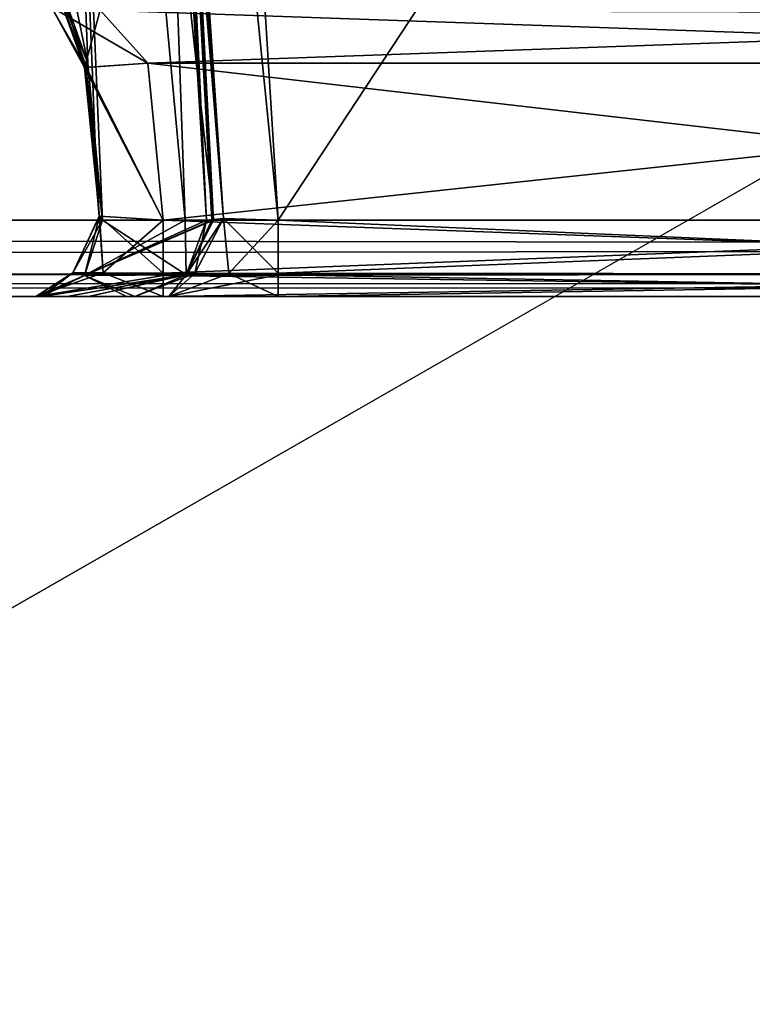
# Model space of a CAD drawing. Header units: inches. Extents: x -10 to 10, y -2.3 to 4.3.
# Tile 543 of 656: x -1.8 to -1.5, y -1.9 to -1.5. Entities that reach past the tile are written whole.
import ezdxf

# ---------------------------------------------------------------- set-up
doc = ezdxf.new("R2010")
doc.units = ezdxf.units.IN
doc.header["$LTSCALE"] = 65.185185
doc.header["$MEASUREMENT"] = 0
for name, color, linetype in [('10955', 7, 'CONTINUOUS'), ('10964', 7, 'CONTINUOUS'), ('1151', 7, 'CONTINUOUS'), ('1186', 7, 'CONTINUOUS'), ('1211', 7, 'CONTINUOUS'), ('1241', 7, 'CONTINUOUS'), ('1242', 7, 'CONTINUOUS'), ('1730', 7, 'CONTINUOUS'), ('1731', 7, 'CONTINUOUS'), ('1732', 7, 'CONTINUOUS'), ('1733', 7, 'CONTINUOUS'), ('1734', 7, 'CONTINUOUS'), ('1735', 7, 'CONTINUOUS'), ('1736', 7, 'CONTINUOUS'), ('1737', 7, 'CONTINUOUS'), ('1738', 7, 'CONTINUOUS'), ('1739', 7, 'CONTINUOUS'), ('1740', 7, 'CONTINUOUS'), ('1753', 7, 'CONTINUOUS'), ('2391', 7, 'CONTINUOUS'), ('2392', 7, 'CONTINUOUS'), ('2393', 7, 'CONTINUOUS'), ('2394', 7, 'CONTINUOUS'), ('2402', 7, 'CONTINUOUS'), ('2403', 7, 'CONTINUOUS'), ('2562', 7, 'CONTINUOUS'), ('2563', 7, 'CONTINUOUS'), ('2565', 7, 'CONTINUOUS'), ('2566', 7, 'CONTINUOUS'), ('2567', 7, 'CONTINUOUS'), ('2568', 7, 'CONTINUOUS')]:
    doc.layers.add(name, color=color, linetype=linetype)

msp = doc.modelspace()

# ---------------------------------------------------------------- linework, layer by layer
at = {"layer": '10955', "linetype": 'CONTINUOUS'}
for points in [[(-2.79289, 0.895, 13.9861), (2.79289, 0.895, 13.9861), (-2.79289, -2.305, 13.9861), (-2.79289, 0.895, 13.9861)], [(-2.79289, -2.305, 13.9861), (2.79289, 0.895, 13.9861), (2.79289, -2.305, 13.9861), (-2.79289, -2.305, 13.9861)]]:
    msp.add_3dface(points, dxfattribs=at)
at = {"layer": '10964', "linetype": 'CONTINUOUS'}
for points in [[(-2.79289, -2.305, 14.1431), (2.79289, -2.305, 14.1431), (-2.79289, 0.895, 14.1431), (-2.79289, -2.305, 14.1431)], [(-2.79289, 0.895, 14.1431), (2.79289, -2.305, 14.1431), (2.79289, 0.895, 14.1431), (-2.79289, 0.895, 14.1431)]]:
    msp.add_3dface(points, dxfattribs=at)
at = {"layer": '1151', "linetype": 'CONTINUOUS'}
for points in [[(-8.57837, -1.57343, 4.62775), (8.57837, -1.57343, 4.62775), (-8.52935, -0.63817, 4.57874), (-8.57837, -1.57343, 4.62775)], [(-8.52935, -0.63817, 4.57874), (8.57837, -1.57343, 4.62775), (-7.12257, -0.63817, 4.57874), (-8.52935, -0.63817, 4.57874)], [(-7.12257, -0.63817, 4.57874), (8.57837, -1.57343, 4.62775), (-6.87743, -0.63817, 4.57874), (-7.12257, -0.63817, 4.57874)], [(-6.87743, -0.63817, 4.57874), (8.57837, -1.57343, 4.62775), (-6.10307, -0.63817, 4.57874), (-6.87743, -0.63817, 4.57874)], [(-6.10307, -0.63817, 4.57874), (8.57837, -1.57343, 4.62775), (-5.89693, -0.63817, 4.57874), (-6.10307, -0.63817, 4.57874)], [(-5.89693, -0.63817, 4.57874), (8.57837, -1.57343, 4.62775), (-5.12257, -0.63817, 4.57874), (-5.89693, -0.63817, 4.57874)], [(-5.12257, -0.63817, 4.57874), (8.57837, -1.57343, 4.62775), (-4.87743, -0.63817, 4.57874), (-5.12257, -0.63817, 4.57874)], [(-4.87743, -0.63817, 4.57874), (8.57837, -1.57343, 4.62775), (-4.10307, -0.63817, 4.57874), (-4.87743, -0.63817, 4.57874)], [(8.57837, -1.57343, 4.62775), (-3.89693, -0.63817, 4.57874), (-4.10307, -0.63817, 4.57874), (8.57837, -1.57343, 4.62775)], [(-3.89693, -0.63817, 4.57874), (8.57837, -1.57343, 4.62775), (-3.12257, -0.63817, 4.57874), (-3.89693, -0.63817, 4.57874)], [(-3.12257, -0.63817, 4.57874), (8.57837, -1.57343, 4.62775), (-2.87743, -0.63817, 4.57874), (-3.12257, -0.63817, 4.57874)], [(-2.87743, -0.63817, 4.57874), (8.57837, -1.57343, 4.62775), (-2.10307, -0.63817, 4.57874), (-2.87743, -0.63817, 4.57874)], [(-2.10307, -0.63817, 4.57874), (8.57837, -1.57343, 4.62775), (-1.89693, -0.63817, 4.57874), (-2.10307, -0.63817, 4.57874)], [(-1.89693, -0.63817, 4.57874), (8.57837, -1.57343, 4.62775), (-1.12257, -0.63817, 4.57874), (-1.89693, -0.63817, 4.57874)]]:
    msp.add_3dface(points, dxfattribs=at)
at = {"layer": '1186', "linetype": 'CONTINUOUS'}
for points in [[(-8.5782, -1.605, -4.59779), (8.57822, -1.605, -4.59779), (-6.00065, -1.605, -4.51065), (-8.5782, -1.605, -4.59779)], [(8.57822, -1.605, 4.59779), (-8.5782, -1.605, 4.59779), (6.00065, -1.605, 4.51065), (8.57822, -1.605, 4.59779)], [(6.00065, -1.605, 4.51065), (-8.5782, -1.605, 4.59779), (5.92133, -1.605, 4.48984), (6.00065, -1.605, 4.51065)], [(5.92133, -1.605, 4.48984), (-8.5782, -1.605, 4.59779), (2.00065, -1.605, 4.51065), (5.92133, -1.605, 4.48984)], [(2.00065, -1.605, 4.51065), (-8.5782, -1.605, 4.59779), (1.92133, -1.605, 4.48984), (2.00065, -1.605, 4.51065)], [(1.92133, -1.605, 4.48984), (-8.5782, -1.605, 4.59779), (-1.99935, -1.605, 4.51065), (1.92133, -1.605, 4.48984)], [(-6.00065, -1.605, -4.51065), (8.57822, -1.605, -4.59779), (-5.92133, -1.605, -4.48984), (-6.00065, -1.605, -4.51065)], [(-5.92133, -1.605, -4.48984), (8.57822, -1.605, -4.59779), (-2.00065, -1.605, -4.51065), (-5.92133, -1.605, -4.48984)], [(-2.00065, -1.605, -4.51065), (8.57822, -1.605, -4.59779), (-1.92133, -1.605, -4.48984), (-2.00065, -1.605, -4.51065)], [(1.92133, -1.605, 4.48984), (-1.99935, -1.605, 4.51065), (1.68547, -1.605, 4.45621), (1.92133, -1.605, 4.48984)], [(-1.99935, -1.605, 4.51065), (-1.92022, -1.605, 4.4892), (-1.68548, -1.605, 4.45621), (-1.99935, -1.605, 4.51065)], [(-1.17483, -1.605, 4.45621), (-1.99935, -1.605, 4.51065), (-1.68548, -1.605, 4.45621), (-1.17483, -1.605, 4.45621)], [(-1.99935, -1.605, 4.51065), (-1.17483, -1.605, 4.45621), (-0.86758, -1.605, 4.43865), (-1.99935, -1.605, 4.51065)], [(1.68547, -1.605, 4.45621), (-1.99935, -1.605, 4.51065), (1.17483, -1.605, 4.45621), (1.68547, -1.605, 4.45621)], [(1.17483, -1.605, 4.45621), (-1.99935, -1.605, 4.51065), (0.82517, -1.605, 4.45621), (1.17483, -1.605, 4.45621)], [(0.82517, -1.605, 4.45621), (-1.99935, -1.605, 4.51065), (-0.82517, -1.605, 4.45621), (0.82517, -1.605, 4.45621)], [(-0.82517, -1.605, 4.45621), (-1.99935, -1.605, 4.51065), (-0.86758, -1.605, 4.43865), (-0.82517, -1.605, 4.45621)], [(-1.92133, -1.605, -4.48984), (8.57822, -1.605, -4.59779), (1.99935, -1.605, -4.51065), (-1.92133, -1.605, -4.48984)], [(-1.86304, -1.605, -4.43203), (-1.92133, -1.605, -4.48984), (-1.68547, -1.605, -4.45621), (-1.86304, -1.605, -4.43203)], [(-1.92133, -1.605, -4.48984), (1.99935, -1.605, -4.51065), (-1.68547, -1.605, -4.45621), (-1.92133, -1.605, -4.48984)], [(-1.92022, -1.605, 4.4892), (-1.86274, -1.605, 4.43156), (-1.74482, -1.605, 4.38789), (-1.92022, -1.605, 4.4892)], [(-1.68548, -1.605, 4.45621), (-1.92022, -1.605, 4.4892), (-1.73073, -1.605, 4.4356), (-1.68548, -1.605, 4.45621)], [(-1.73073, -1.605, 4.4356), (-1.92022, -1.605, 4.4892), (-1.74482, -1.605, 4.38789), (-1.73073, -1.605, 4.4356)], [(-1.84129, -1.605, -4.352), (-1.86304, -1.605, -4.43203), (-1.73074, -1.605, -4.4356), (-1.84129, -1.605, -4.352)], [(-1.73074, -1.605, -4.4356), (-1.86304, -1.605, -4.43203), (-1.68547, -1.605, -4.45621), (-1.73074, -1.605, -4.4356)], [(-1.86274, -1.605, 4.43156), (-1.84129, -1.605, 4.352), (-1.78583, -1.605, 4.15123), (-1.86274, -1.605, 4.43156)], [(-1.74482, -1.605, 4.38789), (-1.86274, -1.605, 4.43156), (-1.74835, -1.605, 4.29664), (-1.74482, -1.605, 4.38789)], [(-1.74835, -1.605, 4.29664), (-1.86274, -1.605, 4.43156), (-1.78346, -1.605, 4.2123), (-1.74835, -1.605, 4.29664)], [(-1.78346, -1.605, 4.2123), (-1.86274, -1.605, 4.43156), (-1.78583, -1.605, 4.15123), (-1.78346, -1.605, 4.2123)], [(-1.84129, -1.605, 4.352), (-1.84129, -1.605, -4.352), (-1.78573, -1.605, -4.15103), (-1.84129, -1.605, 4.352)], [(-1.78573, -1.605, -4.15103), (-1.84129, -1.605, -4.352), (-1.78346, -1.605, -4.2123), (-1.78573, -1.605, -4.15103)], [(-1.78346, -1.605, -4.2123), (-1.84129, -1.605, -4.352), (-1.74482, -1.605, -4.3879), (-1.78346, -1.605, -4.2123)], [(-1.74482, -1.605, -4.3879), (-1.84129, -1.605, -4.352), (-1.73074, -1.605, -4.4356), (-1.74482, -1.605, -4.3879)], [(-1.78583, -1.605, 4.15123), (-1.84129, -1.605, 4.352), (-1.78573, -1.605, -4.15103), (-1.78583, -1.605, 4.15123)], [(-1.73311, -1.605, 4.1199), (-1.78583, -1.605, 4.15123), (-1.73311, -1.605, -4.1199), (-1.73311, -1.605, 4.1199)], [(-1.73311, -1.605, -4.1199), (-1.78583, -1.605, 4.15123), (-1.78573, -1.605, -4.15103), (-1.73311, -1.605, -4.1199)], [(-1.77307, -1.605, -4.2299), (-1.78346, -1.605, -4.2123), (-1.74482, -1.605, -4.3879), (-1.77307, -1.605, -4.2299)], [(-1.76411, -1.605, -4.24827), (-1.77307, -1.605, -4.2299), (-1.74482, -1.605, -4.3879), (-1.76411, -1.605, -4.24827)], [(-1.74474, -1.605, -4.31676), (-1.76411, -1.605, -4.24827), (-1.74482, -1.605, -4.3879), (-1.74474, -1.605, -4.31676)], [(-1.17483, -1.605, 4.1199), (-1.73311, -1.605, 4.1199), (-1.13073, -1.605, -4.1199), (-1.17483, -1.605, 4.1199)], [(-1.73311, -1.605, 4.1199), (-1.73311, -1.605, -4.1199), (-1.13073, -1.605, -4.1199), (-1.73311, -1.605, 4.1199)], [(-1.68547, -1.605, -4.45621), (1.99935, -1.605, -4.51065), (-1.13073, -1.605, -4.45621), (-1.68547, -1.605, -4.45621)]]:
    msp.add_3dface(points, dxfattribs=at)
at = {"layer": '1211', "linetype": 'CONTINUOUS'}
for points in [[(8.57837, -1.59603, 4.61919), (8.57837, -1.57343, 4.62775), (-8.57837, -1.59542, 4.61977), (8.57837, -1.59603, 4.61919)], [(-8.57837, -1.59542, 4.61977), (8.57837, -1.57343, 4.62775), (-8.57837, -1.57343, 4.62775), (-8.57837, -1.59542, 4.61977)], [(-8.5782, -1.605, 4.59779), (8.57837, -1.59603, 4.61919), (-8.57837, -1.59542, 4.61977), (-8.5782, -1.605, 4.59779)], [(-8.5782, -1.605, 4.59779), (8.57822, -1.605, 4.59779), (8.57837, -1.59603, 4.61919), (-8.5782, -1.605, 4.59779)]]:
    msp.add_3dface(points, dxfattribs=at)
at = {"layer": '1241', "linetype": 'CONTINUOUS'}
for points in [[(-8.57837, -1.59603, -4.61919), (-8.57837, -1.57343, -4.62775), (8.57837, -1.59542, -4.61977), (-8.57837, -1.59603, -4.61919)], [(8.57837, -1.59542, -4.61977), (-8.57837, -1.57343, -4.62775), (8.57837, -1.57343, -4.62775), (8.57837, -1.59542, -4.61977)], [(8.57822, -1.605, -4.59779), (-8.57837, -1.59603, -4.61919), (8.57837, -1.59542, -4.61977), (8.57822, -1.605, -4.59779)], [(8.57822, -1.605, -4.59779), (-8.5782, -1.605, -4.59779), (-8.57837, -1.59603, -4.61919), (8.57822, -1.605, -4.59779)]]:
    msp.add_3dface(points, dxfattribs=at)
at = {"layer": '1242', "linetype": 'CONTINUOUS'}
for points in [[(8.57837, -1.57343, -4.62775), (-8.57837, -1.57343, -4.62775), (8.52935, -0.63817, -4.57874), (8.57837, -1.57343, -4.62775)], [(5.89693, -0.63817, -4.57874), (-8.57837, -1.57343, -4.62775), (5.12257, -0.63817, -4.57874), (5.89693, -0.63817, -4.57874)], [(-8.57837, -1.57343, -4.62775), (5.89693, -0.63817, -4.57874), (6.10307, -0.63817, -4.57874), (-8.57837, -1.57343, -4.62775)], [(5.12257, -0.63817, -4.57874), (-8.57837, -1.57343, -4.62775), (4.87743, -0.63817, -4.57874), (5.12257, -0.63817, -4.57874)], [(4.87743, -0.63817, -4.57874), (-8.57837, -1.57343, -4.62775), (4.10307, -0.63817, -4.57874), (4.87743, -0.63817, -4.57874)], [(4.10307, -0.63817, -4.57874), (-8.57837, -1.57343, -4.62775), (3.89693, -0.63817, -4.57874), (4.10307, -0.63817, -4.57874)], [(3.89693, -0.63817, -4.57874), (-8.57837, -1.57343, -4.62775), (3.12257, -0.63817, -4.57874), (3.89693, -0.63817, -4.57874)], [(3.12257, -0.63817, -4.57874), (-8.57837, -1.57343, -4.62775), (2.87743, -0.63817, -4.57874), (3.12257, -0.63817, -4.57874)], [(2.87743, -0.63817, -4.57874), (-8.57837, -1.57343, -4.62775), (2.10307, -0.63817, -4.57874), (2.87743, -0.63817, -4.57874)], [(2.10307, -0.63817, -4.57874), (-8.57837, -1.57343, -4.62775), (1.89693, -0.63817, -4.57874), (2.10307, -0.63817, -4.57874)], [(1.89693, -0.63817, -4.57874), (-8.57837, -1.57343, -4.62775), (-1.89693, -0.63817, -4.57874), (1.89693, -0.63817, -4.57874)], [(8.52935, -0.63817, -4.57874), (-8.57837, -1.57343, -4.62775), (7.12257, -0.63817, -4.57874), (8.52935, -0.63817, -4.57874)], [(7.12257, -0.63817, -4.57874), (-8.57837, -1.57343, -4.62775), (6.87743, -0.63817, -4.57874), (7.12257, -0.63817, -4.57874)], [(6.87743, -0.63817, -4.57874), (-8.57837, -1.57343, -4.62775), (6.10307, -0.63817, -4.57874), (6.87743, -0.63817, -4.57874)]]:
    msp.add_3dface(points, dxfattribs=at)
at = {"layer": '1730', "linetype": 'CONTINUOUS'}
for points in [[(-1.1258, -0.63817, 4.47526), (-1.17481, -1.57343, 4.42625), (-1.8937, -0.63817, 4.47526), (-1.1258, -0.63817, 4.47526)], [(-1.8937, -0.63817, 4.47526), (-1.17481, -1.57343, 4.42625), (-1.75007, -0.84341, 4.46451), (-1.8937, -0.63817, 4.47526)], [(-1.17481, -1.57343, 4.42625), (-1.73027, -0.88351, 4.4624), (-1.75007, -0.84341, 4.46451), (-1.17481, -1.57343, 4.42625)], [(-1.17481, -1.57343, 4.42625), (-1.70705, -1.22837, 4.44433), (-1.73027, -0.88351, 4.4624), (-1.17481, -1.57343, 4.42625)], [(-1.17481, -1.57343, 4.42625), (-1.68549, -1.57343, 4.42625), (-1.70705, -1.22837, 4.44433), (-1.17481, -1.57343, 4.42625)]]:
    msp.add_3dface(points, dxfattribs=at)
at = {"layer": '1731', "linetype": 'CONTINUOUS'}
for points in [[(-1.17481, -1.57343, 4.42625), (-1.17481, -1.59526, 4.43408), (-1.68549, -1.57343, 4.42625), (-1.17481, -1.57343, 4.42625)], [(-1.17481, -1.59526, 4.43408), (-1.68549, -1.59595, 4.43473), (-1.68549, -1.57343, 4.42625), (-1.17481, -1.59526, 4.43408)], [(-1.17481, -1.59526, 4.43408), (-1.17483, -1.605, 4.45621), (-1.68549, -1.59595, 4.43473), (-1.17481, -1.59526, 4.43408)], [(-1.17483, -1.605, 4.45621), (-1.68548, -1.605, 4.45621), (-1.68549, -1.59595, 4.43473), (-1.17483, -1.605, 4.45621)]]:
    msp.add_3dface(points, dxfattribs=at)
at = {"layer": '1732', "linetype": 'CONTINUOUS'}
for points in [[(-1.72355, -1.59594, 4.39093), (-1.71516, -1.57343, 4.39211), (-1.70813, -1.57262, 4.41603), (-1.72355, -1.59594, 4.39093)], [(-1.71998, -1.59542, 4.41214), (-1.72355, -1.59594, 4.39093), (-1.70813, -1.57262, 4.41603), (-1.71998, -1.59542, 4.41214)], [(-1.70598, -1.59542, 4.42824), (-1.71998, -1.59542, 4.41214), (-1.70813, -1.57262, 4.41603), (-1.70598, -1.59542, 4.42824)], [(-1.68549, -1.57343, 4.42625), (-1.70598, -1.59542, 4.42824), (-1.70813, -1.57262, 4.41603), (-1.68549, -1.57343, 4.42625)], [(-1.68549, -1.59595, 4.43473), (-1.70598, -1.59542, 4.42824), (-1.68549, -1.57343, 4.42625), (-1.68549, -1.59595, 4.43473)], [(-1.73073, -1.605, 4.4356), (-1.74482, -1.605, 4.38789), (-1.71998, -1.59542, 4.41214), (-1.73073, -1.605, 4.4356)], [(-1.74482, -1.605, 4.38789), (-1.72355, -1.59594, 4.39093), (-1.71998, -1.59542, 4.41214), (-1.74482, -1.605, 4.38789)], [(-1.73073, -1.605, 4.4356), (-1.71998, -1.59542, 4.41214), (-1.70598, -1.59542, 4.42824), (-1.73073, -1.605, 4.4356)], [(-1.73073, -1.605, 4.4356), (-1.70598, -1.59542, 4.42824), (-1.68549, -1.59595, 4.43473), (-1.73073, -1.605, 4.4356)], [(-1.68548, -1.605, 4.45621), (-1.73073, -1.605, 4.4356), (-1.68549, -1.59595, 4.43473), (-1.68548, -1.605, 4.45621)]]:
    msp.add_3dface(points, dxfattribs=at)
at = {"layer": '1733', "linetype": 'CONTINUOUS'}
for points in [[(-1.71516, -1.57343, 4.39211), (-1.73652, -1.22554, 4.40826), (-1.75478, -0.88448, 4.44959), (-1.71516, -1.57343, 4.39211)], [(-1.70813, -1.57262, 4.41603), (-1.71516, -1.57343, 4.39211), (-1.75478, -0.88448, 4.44959), (-1.70813, -1.57262, 4.41603)], [(-1.68549, -1.57343, 4.42625), (-1.70813, -1.57262, 4.41603), (-1.75478, -0.88448, 4.44959), (-1.68549, -1.57343, 4.42625)], [(-1.70705, -1.22837, 4.44433), (-1.68549, -1.57343, 4.42625), (-1.75478, -0.88448, 4.44959), (-1.70705, -1.22837, 4.44433)]]:
    msp.add_3dface(points, dxfattribs=at)
at = {"layer": '1734', "linetype": 'CONTINUOUS'}
for points in [[(-1.78784, -0.88343, 4.21696), (-1.74851, -0.88343, 4.352), (-1.72407, -1.57343, 4.27071), (-1.78784, -0.88343, 4.21696)], [(-1.77822, -1.46922, 4.17751), (-1.78784, -0.88343, 4.21696), (-1.76428, -1.50843, 4.19315), (-1.77822, -1.46922, 4.17751)], [(-1.76428, -1.50843, 4.19315), (-1.78784, -0.88343, 4.21696), (-1.76127, -1.54096, 4.1946), (-1.76428, -1.50843, 4.19315)], [(-1.76127, -1.54096, 4.1946), (-1.78784, -0.88343, 4.21696), (-1.75829, -1.57343, 4.19606), (-1.76127, -1.54096, 4.1946)], [(-1.75829, -1.57343, 4.19606), (-1.78784, -0.88343, 4.21696), (-1.72407, -1.57343, 4.27071), (-1.75829, -1.57343, 4.19606)], [(-1.71305, -1.57343, 4.3721), (-1.71235, -1.57343, 4.352), (-1.75115, -0.88343, 4.38832), (-1.71305, -1.57343, 4.3721)], [(-1.75115, -0.88343, 4.38832), (-1.71235, -1.57343, 4.352), (-1.74851, -0.88343, 4.352), (-1.75115, -0.88343, 4.38832)], [(-1.71516, -1.57343, 4.39211), (-1.71305, -1.57343, 4.3721), (-1.75115, -0.88343, 4.38832), (-1.71516, -1.57343, 4.39211)], [(-1.73652, -1.22554, 4.40826), (-1.71516, -1.57343, 4.39211), (-1.75115, -0.88343, 4.38832), (-1.73652, -1.22554, 4.40826)], [(-1.74851, -0.88343, 4.352), (-1.71235, -1.57343, 4.352), (-1.72407, -1.57343, 4.27071), (-1.74851, -0.88343, 4.352)]]:
    msp.add_3dface(points, dxfattribs=at)
at = {"layer": '1735', "linetype": 'CONTINUOUS'}
for points in [[(-1.76572, -1.59631, 4.20085), (-1.75829, -1.57343, 4.19606), (-1.72355, -1.59594, 4.39093), (-1.76572, -1.59631, 4.20085)], [(-1.75829, -1.57343, 4.19606), (-1.72407, -1.57343, 4.27071), (-1.72355, -1.59594, 4.39093), (-1.75829, -1.57343, 4.19606)], [(-1.72407, -1.57343, 4.27071), (-1.71235, -1.57343, 4.352), (-1.72355, -1.59594, 4.39093), (-1.72407, -1.57343, 4.27071)], [(-1.71235, -1.57343, 4.352), (-1.71305, -1.57343, 4.3721), (-1.72355, -1.59594, 4.39093), (-1.71235, -1.57343, 4.352)], [(-1.71305, -1.57343, 4.3721), (-1.71516, -1.57343, 4.39211), (-1.72355, -1.59594, 4.39093), (-1.71305, -1.57343, 4.3721)], [(-1.74835, -1.605, 4.29664), (-1.78346, -1.605, 4.2123), (-1.76572, -1.59631, 4.20085), (-1.74835, -1.605, 4.29664)], [(-1.74482, -1.605, 4.38789), (-1.76572, -1.59631, 4.20085), (-1.72355, -1.59594, 4.39093), (-1.74482, -1.605, 4.38789)], [(-1.74482, -1.605, 4.38789), (-1.74835, -1.605, 4.29664), (-1.76572, -1.59631, 4.20085), (-1.74482, -1.605, 4.38789)]]:
    msp.add_3dface(points, dxfattribs=at)
at = {"layer": '1736', "linetype": 'CONTINUOUS'}
for points in [[(-1.75829, -1.57343, 4.19606), (-1.77053, -1.59519, 4.17445), (-1.7597, -1.57173, 4.1655), (-1.75829, -1.57343, 4.19606)], [(-1.77053, -1.59519, 4.17445), (-1.75793, -1.59519, 4.1513), (-1.7597, -1.57173, 4.1655), (-1.77053, -1.59519, 4.17445)], [(-1.73311, -1.59526, 4.14202), (-1.73311, -1.57343, 4.14986), (-1.7597, -1.57173, 4.1655), (-1.73311, -1.59526, 4.14202)], [(-1.75793, -1.59519, 4.1513), (-1.73311, -1.59526, 4.14202), (-1.7597, -1.57173, 4.1655), (-1.75793, -1.59519, 4.1513)], [(-1.75829, -1.57343, 4.19606), (-1.76572, -1.59631, 4.20085), (-1.77053, -1.59519, 4.17445), (-1.75829, -1.57343, 4.19606)], [(-1.78583, -1.605, 4.15123), (-1.73311, -1.605, 4.1199), (-1.75793, -1.59519, 4.1513), (-1.78583, -1.605, 4.15123)], [(-1.76572, -1.59631, 4.20085), (-1.78583, -1.605, 4.15123), (-1.77053, -1.59519, 4.17445), (-1.76572, -1.59631, 4.20085)], [(-1.78583, -1.605, 4.15123), (-1.75793, -1.59519, 4.1513), (-1.77053, -1.59519, 4.17445), (-1.78583, -1.605, 4.15123)], [(-1.78346, -1.605, 4.2123), (-1.78583, -1.605, 4.15123), (-1.76572, -1.59631, 4.20085), (-1.78346, -1.605, 4.2123)], [(-1.73311, -1.605, 4.1199), (-1.73311, -1.59526, 4.14202), (-1.75793, -1.59519, 4.1513), (-1.73311, -1.605, 4.1199)]]:
    msp.add_3dface(points, dxfattribs=at)
at = {"layer": '1737', "linetype": 'CONTINUOUS'}
for points in [[(-1.73311, -1.57343, 4.14986), (-1.73311, -1.59526, 4.14202), (-1.17481, -1.57343, 4.14986), (-1.73311, -1.57343, 4.14986)], [(-1.17481, -1.57343, 4.14986), (-1.73311, -1.59526, 4.14202), (-1.17481, -1.59589, 4.14143), (-1.17481, -1.57343, 4.14986)], [(-1.73311, -1.59526, 4.14202), (-1.73311, -1.605, 4.1199), (-1.17481, -1.59589, 4.14143), (-1.73311, -1.59526, 4.14202)], [(-1.73311, -1.605, 4.1199), (-1.17483, -1.605, 4.1199), (-1.17481, -1.59589, 4.14143), (-1.73311, -1.605, 4.1199)]]:
    msp.add_3dface(points, dxfattribs=at)
at = {"layer": '1738', "linetype": 'CONTINUOUS'}
for points in [[(-1.73311, -1.57343, 4.14986), (-1.17481, -1.57343, 4.14986), (-1.73944, -1.50843, 4.14645), (-1.73311, -1.57343, 4.14986)], [(-1.73944, -1.50843, 4.14645), (-1.17481, -1.57343, 4.14986), (-1.17141, -1.50843, 4.14645), (-1.73944, -1.50843, 4.14645)]]:
    msp.add_3dface(points, dxfattribs=at)
at = {"layer": '1739', "linetype": 'CONTINUOUS'}
for points in [[(-1.76428, -1.50843, 4.19315), (-1.7597, -1.57173, 4.1655), (-1.76505, -1.51018, 4.16114), (-1.76428, -1.50843, 4.19315)], [(-1.73311, -1.57343, 4.14986), (-1.73944, -1.50843, 4.14645), (-1.76505, -1.51018, 4.16114), (-1.73311, -1.57343, 4.14986)], [(-1.7597, -1.57173, 4.1655), (-1.73311, -1.57343, 4.14986), (-1.76505, -1.51018, 4.16114), (-1.7597, -1.57173, 4.1655)], [(-1.76428, -1.50843, 4.19315), (-1.76127, -1.54096, 4.1946), (-1.7597, -1.57173, 4.1655), (-1.76428, -1.50843, 4.19315)], [(-1.76127, -1.54096, 4.1946), (-1.75829, -1.57343, 4.19606), (-1.7597, -1.57173, 4.1655), (-1.76127, -1.54096, 4.1946)]]:
    msp.add_3dface(points, dxfattribs=at)
at = {"layer": '1740', "linetype": 'CONTINUOUS'}
for points in [[(-1.78196, -1.46492, 4.17322), (-1.77822, -1.46922, 4.17751), (-1.76505, -1.51018, 4.16114), (-1.78196, -1.46492, 4.17322)], [(-1.78196, -1.46492, 4.17322), (-1.76505, -1.51018, 4.16114), (-1.77934, -1.48521, 4.15311), (-1.78196, -1.46492, 4.17322)], [(-1.77822, -1.46922, 4.17751), (-1.76428, -1.50843, 4.19315), (-1.76505, -1.51018, 4.16114), (-1.77822, -1.46922, 4.17751)], [(-1.76505, -1.51018, 4.16114), (-1.73944, -1.50843, 4.14645), (-1.77934, -1.48521, 4.15311), (-1.76505, -1.51018, 4.16114)], [(-1.77934, -1.48521, 4.15311), (-1.73944, -1.50843, 4.14645), (-1.75928, -1.48645, 4.13508), (-1.77934, -1.48521, 4.15311)]]:
    msp.add_3dface(points, dxfattribs=at)
at = {"layer": '1753', "linetype": 'CONTINUOUS'}
for points in [[(-1.75928, -1.48645, 4.13508), (-1.73944, -1.50843, 4.14645), (-1.16929, -1.48822, 4.13712), (-1.75928, -1.48645, 4.13508)], [(-1.73944, -1.50843, 4.14645), (-1.17141, -1.50843, 4.14645), (-1.16929, -1.48822, 4.13712), (-1.73944, -1.50843, 4.14645)]]:
    msp.add_3dface(points, dxfattribs=at)
at = {"layer": '2391', "linetype": 'CONTINUOUS'}
for points in [[(-1.77825, -1.46919, -4.17749), (-1.76428, -1.50843, -4.19315), (-1.89353, -0.88343, -4.12416), (-1.77825, -1.46919, -4.17749)], [(-1.89353, -0.88343, -4.12416), (-1.76428, -1.50843, -4.19315), (-1.78784, -0.88343, -4.21696), (-1.89353, -0.88343, -4.12416)], [(-1.72407, -1.57343, -4.27071), (-1.71235, -1.57343, -4.352), (-1.78784, -0.88343, -4.21696), (-1.72407, -1.57343, -4.27071)], [(-1.78784, -0.88343, -4.21696), (-1.71235, -1.57343, -4.352), (-1.74851, -0.88343, -4.352), (-1.78784, -0.88343, -4.21696)], [(-1.75829, -1.57343, -4.19606), (-1.72407, -1.57343, -4.27071), (-1.78784, -0.88343, -4.21696), (-1.75829, -1.57343, -4.19606)], [(-1.76127, -1.54096, -4.1946), (-1.75829, -1.57343, -4.19606), (-1.78784, -0.88343, -4.21696), (-1.76127, -1.54096, -4.1946)], [(-1.76428, -1.50843, -4.19315), (-1.76127, -1.54096, -4.1946), (-1.78784, -0.88343, -4.21696), (-1.76428, -1.50843, -4.19315)], [(-1.75115, -0.88343, -4.38832), (-1.74851, -0.88343, -4.352), (-1.71516, -1.57343, -4.39211), (-1.75115, -0.88343, -4.38832)], [(-1.73652, -1.22554, -4.40826), (-1.75115, -0.88343, -4.38832), (-1.71516, -1.57343, -4.39211), (-1.73652, -1.22554, -4.40826)], [(-1.74851, -0.88343, -4.352), (-1.71235, -1.57343, -4.352), (-1.71305, -1.57343, -4.3721), (-1.74851, -0.88343, -4.352)], [(-1.71516, -1.57343, -4.39211), (-1.74851, -0.88343, -4.352), (-1.71305, -1.57343, -4.3721), (-1.71516, -1.57343, -4.39211)]]:
    msp.add_3dface(points, dxfattribs=at)
at = {"layer": '2392', "linetype": 'CONTINUOUS'}
for points in [[(-1.71235, -1.57343, -4.352), (-1.72407, -1.57343, -4.27071), (-1.76566, -1.59624, -4.20081), (-1.71235, -1.57343, -4.352)], [(-1.71305, -1.57343, -4.3721), (-1.71235, -1.57343, -4.352), (-1.76566, -1.59624, -4.20081), (-1.71305, -1.57343, -4.3721)], [(-1.72407, -1.57343, -4.27071), (-1.75829, -1.57343, -4.19606), (-1.76566, -1.59624, -4.20081), (-1.72407, -1.57343, -4.27071)], [(-1.71516, -1.57343, -4.39211), (-1.71305, -1.57343, -4.3721), (-1.76566, -1.59624, -4.20081), (-1.71516, -1.57343, -4.39211)], [(-1.72364, -1.59603, -4.39092), (-1.71516, -1.57343, -4.39211), (-1.76566, -1.59624, -4.20081), (-1.72364, -1.59603, -4.39092)], [(-1.78346, -1.605, -4.2123), (-1.77307, -1.605, -4.2299), (-1.72364, -1.59603, -4.39092), (-1.78346, -1.605, -4.2123)], [(-1.78346, -1.605, -4.2123), (-1.72364, -1.59603, -4.39092), (-1.76566, -1.59624, -4.20081), (-1.78346, -1.605, -4.2123)], [(-1.77307, -1.605, -4.2299), (-1.76411, -1.605, -4.24827), (-1.72364, -1.59603, -4.39092), (-1.77307, -1.605, -4.2299)], [(-1.76411, -1.605, -4.24827), (-1.74474, -1.605, -4.31676), (-1.72364, -1.59603, -4.39092), (-1.76411, -1.605, -4.24827)], [(-1.74474, -1.605, -4.31676), (-1.74482, -1.605, -4.3879), (-1.72364, -1.59603, -4.39092), (-1.74474, -1.605, -4.31676)]]:
    msp.add_3dface(points, dxfattribs=at)
at = {"layer": '2393', "linetype": 'CONTINUOUS'}
for points in [[(-1.71516, -1.57343, -4.39211), (-1.72364, -1.59603, -4.39092), (-1.71999, -1.59542, -4.41212), (-1.71516, -1.57343, -4.39211)], [(-1.71516, -1.57343, -4.39211), (-1.71999, -1.59542, -4.41212), (-1.70818, -1.57262, -4.41596), (-1.71516, -1.57343, -4.39211)], [(-1.71999, -1.59542, -4.41212), (-1.706, -1.59542, -4.42823), (-1.70818, -1.57262, -4.41596), (-1.71999, -1.59542, -4.41212)], [(-1.68549, -1.59526, -4.43408), (-1.68551, -1.57343, -4.42625), (-1.70818, -1.57262, -4.41596), (-1.68549, -1.59526, -4.43408)], [(-1.706, -1.59542, -4.42823), (-1.68549, -1.59526, -4.43408), (-1.70818, -1.57262, -4.41596), (-1.706, -1.59542, -4.42823)], [(-1.74482, -1.605, -4.3879), (-1.73074, -1.605, -4.4356), (-1.72364, -1.59603, -4.39092), (-1.74482, -1.605, -4.3879)], [(-1.73074, -1.605, -4.4356), (-1.68547, -1.605, -4.45621), (-1.706, -1.59542, -4.42823), (-1.73074, -1.605, -4.4356)], [(-1.72364, -1.59603, -4.39092), (-1.73074, -1.605, -4.4356), (-1.71999, -1.59542, -4.41212), (-1.72364, -1.59603, -4.39092)], [(-1.73074, -1.605, -4.4356), (-1.706, -1.59542, -4.42823), (-1.71999, -1.59542, -4.41212), (-1.73074, -1.605, -4.4356)], [(-1.68547, -1.605, -4.45621), (-1.68549, -1.59526, -4.43408), (-1.706, -1.59542, -4.42823), (-1.68547, -1.605, -4.45621)]]:
    msp.add_3dface(points, dxfattribs=at)
at = {"layer": '2394', "linetype": 'CONTINUOUS'}
for points in [[(-1.759, -0.88343, -4.42389), (-1.73652, -1.22554, -4.40826), (-1.70818, -1.57262, -4.41596), (-1.759, -0.88343, -4.42389)], [(-1.759, -0.88343, -4.42389), (-1.70818, -1.57262, -4.41596), (-1.75478, -0.88448, -4.44959), (-1.759, -0.88343, -4.42389)], [(-1.70818, -1.57262, -4.41596), (-1.68551, -1.57343, -4.42625), (-1.75478, -0.88448, -4.44959), (-1.70818, -1.57262, -4.41596)], [(-1.75478, -0.88448, -4.44959), (-1.68551, -1.57343, -4.42625), (-1.70702, -1.22838, -4.44433), (-1.75478, -0.88448, -4.44959)], [(-1.73652, -1.22554, -4.40826), (-1.71516, -1.57343, -4.39211), (-1.70818, -1.57262, -4.41596), (-1.73652, -1.22554, -4.40826)]]:
    msp.add_3dface(points, dxfattribs=at)
at = {"layer": '2402', "linetype": 'CONTINUOUS'}
for points in [[(-1.70702, -1.22838, -4.44433), (-1.68551, -1.57343, -4.42625), (-1.08276, -0.65843, -4.4742), (-1.70702, -1.22838, -4.44433)], [(-1.68551, -1.57343, -4.42625), (-1.13071, -1.57343, -4.42625), (-1.08276, -0.65843, -4.4742), (-1.68551, -1.57343, -4.42625)]]:
    msp.add_3dface(points, dxfattribs=at)
at = {"layer": '2403', "linetype": 'CONTINUOUS'}
for points in [[(-1.68551, -1.57343, -4.42625), (-1.68549, -1.59526, -4.43408), (-1.13071, -1.57343, -4.42625), (-1.68551, -1.57343, -4.42625)], [(-1.13071, -1.57343, -4.42625), (-1.68549, -1.59526, -4.43408), (-1.13071, -1.59589, -4.43467), (-1.13071, -1.57343, -4.42625)], [(-1.68549, -1.59526, -4.43408), (-1.68547, -1.605, -4.45621), (-1.13071, -1.59589, -4.43467), (-1.68549, -1.59526, -4.43408)], [(-1.68547, -1.605, -4.45621), (-1.13073, -1.605, -4.45621), (-1.13071, -1.59589, -4.43467), (-1.68547, -1.605, -4.45621)]]:
    msp.add_3dface(points, dxfattribs=at)
at = {"layer": '2562', "linetype": 'CONTINUOUS'}
for points in [[(-1.12519, -1.48822, -4.13712), (-1.12731, -1.50843, -4.14645), (-1.75928, -1.48645, -4.13508), (-1.12519, -1.48822, -4.13712)], [(-1.75928, -1.48645, -4.13508), (-1.12731, -1.50843, -4.14645), (-1.73944, -1.50843, -4.14645), (-1.75928, -1.48645, -4.13508)]]:
    msp.add_3dface(points, dxfattribs=at)
at = {"layer": '2563', "linetype": 'CONTINUOUS'}
for points in [[(-1.76428, -1.50843, -4.19315), (-1.77825, -1.46919, -4.17749), (-1.78197, -1.46491, -4.17321), (-1.76428, -1.50843, -4.19315)], [(-1.76428, -1.50843, -4.19315), (-1.78197, -1.46491, -4.17321), (-1.76576, -1.51019, -4.1624), (-1.76428, -1.50843, -4.19315)], [(-1.78197, -1.46491, -4.17321), (-1.77934, -1.48521, -4.15311), (-1.76576, -1.51019, -4.1624), (-1.78197, -1.46491, -4.17321)], [(-1.77934, -1.48521, -4.15311), (-1.75928, -1.48645, -4.13508), (-1.76576, -1.51019, -4.1624), (-1.77934, -1.48521, -4.15311)], [(-1.75928, -1.48645, -4.13508), (-1.73944, -1.50843, -4.14645), (-1.76576, -1.51019, -4.1624), (-1.75928, -1.48645, -4.13508)]]:
    msp.add_3dface(points, dxfattribs=at)
at = {"layer": '2565', "linetype": 'CONTINUOUS'}
for points in [[(-1.76127, -1.54096, -4.1946), (-1.76428, -1.50843, -4.19315), (-1.76576, -1.51019, -4.1624), (-1.76127, -1.54096, -4.1946)], [(-1.76576, -1.51019, -4.1624), (-1.73944, -1.50843, -4.14645), (-1.73311, -1.57343, -4.14986), (-1.76576, -1.51019, -4.1624)], [(-1.75829, -1.57343, -4.19606), (-1.76127, -1.54096, -4.1946), (-1.76576, -1.51019, -4.1624), (-1.75829, -1.57343, -4.19606)], [(-1.75829, -1.57343, -4.19606), (-1.76576, -1.51019, -4.1624), (-1.75956, -1.57173, -4.16524), (-1.75829, -1.57343, -4.19606)], [(-1.75956, -1.57173, -4.16524), (-1.76576, -1.51019, -4.1624), (-1.73311, -1.57343, -4.14986), (-1.75956, -1.57173, -4.16524)]]:
    msp.add_3dface(points, dxfattribs=at)
at = {"layer": '2566', "linetype": 'CONTINUOUS'}
for points in [[(-1.76566, -1.59624, -4.20081), (-1.75956, -1.57173, -4.16524), (-1.77053, -1.59519, -4.17442), (-1.76566, -1.59624, -4.20081)], [(-1.77053, -1.59519, -4.17442), (-1.75956, -1.57173, -4.16524), (-1.75791, -1.59519, -4.15128), (-1.77053, -1.59519, -4.17442)], [(-1.76566, -1.59624, -4.20081), (-1.75829, -1.57343, -4.19606), (-1.75956, -1.57173, -4.16524), (-1.76566, -1.59624, -4.20081)], [(-1.75956, -1.57173, -4.16524), (-1.73311, -1.57343, -4.14986), (-1.75791, -1.59519, -4.15128), (-1.75956, -1.57173, -4.16524)], [(-1.75791, -1.59519, -4.15128), (-1.73311, -1.57343, -4.14986), (-1.73311, -1.59625, -4.14107), (-1.75791, -1.59519, -4.15128)], [(-1.78573, -1.605, -4.15103), (-1.78346, -1.605, -4.2123), (-1.77053, -1.59519, -4.17442), (-1.78573, -1.605, -4.15103)], [(-1.78573, -1.605, -4.15103), (-1.77053, -1.59519, -4.17442), (-1.75791, -1.59519, -4.15128), (-1.78573, -1.605, -4.15103)], [(-1.78573, -1.605, -4.15103), (-1.75791, -1.59519, -4.15128), (-1.73311, -1.59625, -4.14107), (-1.78573, -1.605, -4.15103)], [(-1.73311, -1.605, -4.1199), (-1.78573, -1.605, -4.15103), (-1.73311, -1.59625, -4.14107), (-1.73311, -1.605, -4.1199)], [(-1.78346, -1.605, -4.2123), (-1.76566, -1.59624, -4.20081), (-1.77053, -1.59519, -4.17442), (-1.78346, -1.605, -4.2123)]]:
    msp.add_3dface(points, dxfattribs=at)
at = {"layer": '2567', "linetype": 'CONTINUOUS'}
for points in [[(-1.13071, -1.57343, -4.14986), (-1.13071, -1.59526, -4.14202), (-1.73311, -1.57343, -4.14986), (-1.13071, -1.57343, -4.14986)], [(-1.73311, -1.57343, -4.14986), (-1.13071, -1.59526, -4.14202), (-1.73311, -1.59625, -4.14107), (-1.73311, -1.57343, -4.14986)], [(-1.13071, -1.59526, -4.14202), (-1.13073, -1.605, -4.1199), (-1.73311, -1.59625, -4.14107), (-1.13071, -1.59526, -4.14202)], [(-1.13073, -1.605, -4.1199), (-1.73311, -1.605, -4.1199), (-1.73311, -1.59625, -4.14107), (-1.13073, -1.605, -4.1199)]]:
    msp.add_3dface(points, dxfattribs=at)
at = {"layer": '2568', "linetype": 'CONTINUOUS'}
for points in [[(-1.73944, -1.50843, -4.14645), (-1.12731, -1.50843, -4.14645), (-1.73311, -1.57343, -4.14986), (-1.73944, -1.50843, -4.14645)], [(-1.12731, -1.50843, -4.14645), (-1.13071, -1.57343, -4.14986), (-1.73311, -1.57343, -4.14986), (-1.12731, -1.50843, -4.14645)]]:
    msp.add_3dface(points, dxfattribs=at)

doc.saveas('drawing.dxf')
